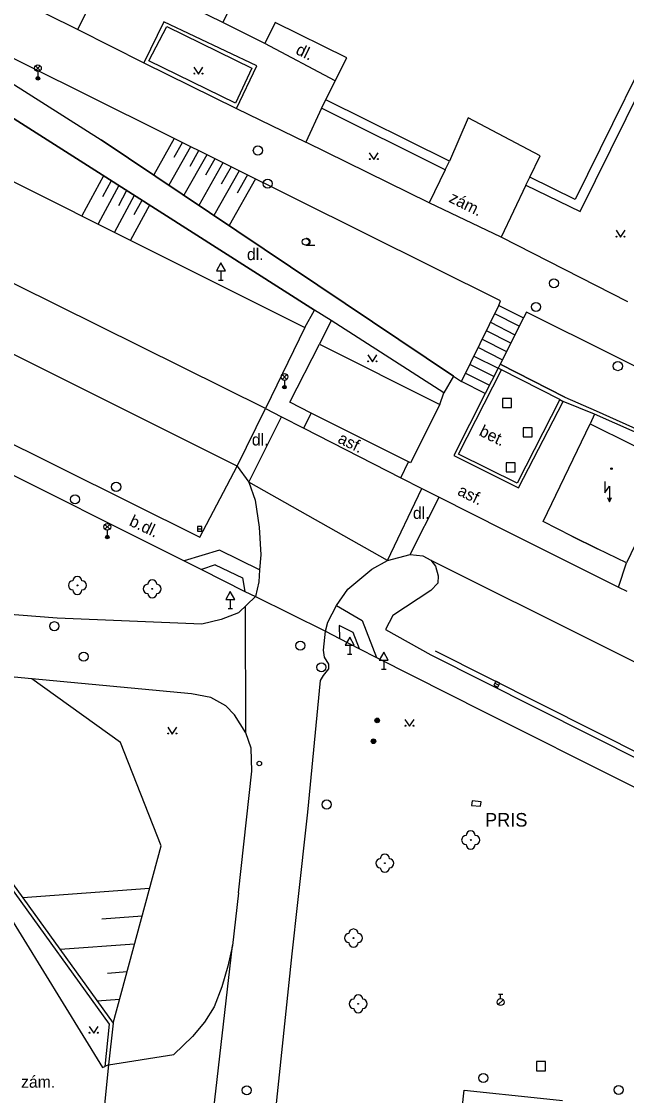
# Model space of a CAD drawing. Extents: x -602419 to -601554, y -1162937 to -1162362.
# Drawn here: x -602253.1 to -602219.8, y -1162567.9 to -1162508.7 of the extents above; entities that cross this region are included whole.
import ezdxf

# ---------------------------------------------------------------- set-up
doc = ezdxf.new("R2010")
doc.units = 0
doc.layers.add('Podklad', color=7, linetype='Continuous')

msp = doc.modelspace()

# ---------------------------------------------------------------- linework, layer by layer
at = {"layer": 'Podklad'}
for p, q in [((-602252.3725, -1162511.36), (-602252.1075, -1162511.095)), ((-602252.3725, -1162511.095), (-602252.1075, -1162511.36)), ((-602252.24, -1162511.415), (-602252.24, -1162511.79)), ((-602237.46, -1162520.9975), (-602236.96, -1162520.9975)), ((-602242.265, -1162522.92), (-602242.015, -1162522.92)), ((-602242.14, -1162522.411), (-602242.14, -1162522.92)), ((-602238.7625, -1162528.4), (-602238.4975, -1162528.135)), ((-602238.7625, -1162528.135), (-602238.4975, -1162528.4)), ((-602238.63, -1162528.455), (-602238.63, -1162528.83)), ((-602248.5424, -1162536.67), (-602248.2774, -1162536.405)), ((-602248.5424, -1162536.405), (-602248.2774, -1162536.67)), ((-602248.4099, -1162536.725), (-602248.4099, -1162537.1)), ((-602243.435, -1162536.65), (-602243.185, -1162536.65)), ((-602241.62, -1162540.541), (-602241.62, -1162541.05)), ((-602241.745, -1162541.05), (-602241.495, -1162541.05)), ((-602235.03, -1162543.061), (-602235.03, -1162543.57)), ((-602235.155, -1162543.57), (-602234.905, -1162543.57)), ((-602233.15, -1162543.891), (-602233.15, -1162544.4)), ((-602233.275, -1162544.4), (-602233.025, -1162544.4)), ((-602227.0214, -1162545.1634), (-602226.7984, -1162545.2764)), ((-602226.829, -1162562.896), (-602226.564, -1162562.631)), ((-602226.825, -1162562.3225), (-602226.575, -1162562.3225)), ((-602226.7, -1162562.5725), (-602226.7, -1162562.3225))]:
    msp.add_line(p, q, dxfattribs=at)
for points in [[(-602276.56, -1162495.95), (-602250.04, -1162509.09)], [(-602236.62, -1162497.63), (-602242.04, -1162508.71)], [(-602225.3, -1162517.69), (-602222.31, -1162519.13), (-602216.4099, -1162507.18), (-602216.86, -1162506.95)], [(-602250.04, -1162509.09), (-602249.13, -1162507.26)], [(-602217.08, -1162507.31), (-602222.58, -1162518.48)], [(-602242.04, -1162508.71), (-602244.37, -1162507.56)], [(-602239.67, -1162530.01), (-602276.39, -1162511.82), (-602283.55, -1162508.2199)], [(-602245.28, -1162508.67), (-602246.39, -1162510.94)], [(-602240.15, -1162511.1), (-602245.28, -1162508.67)], [(-602239.71, -1162509.86), (-602242.04, -1162508.71)], [(-602239.14, -1162508.7), (-602239.71, -1162509.86)], [(-602235.19, -1162510.65), (-602239.14, -1162508.7)], [(-602226.79, -1162524.32), (-602226.71, -1162524.07), (-602256.67, -1162509.17)], [(-602250.04, -1162509.09), (-602246.39, -1162510.94)], [(-602246.12, -1162510.83), (-602245.12, -1162508.93), (-602240.44, -1162511.2199), (-602241.34, -1162513.1599), (-602246.12, -1162510.83)], [(-602235.83, -1162511.93), (-602239.71, -1162509.86)], [(-602256.83, -1162510.07), (-602248.75, -1162515.18)], [(-602246.39, -1162510.94), (-602241.27, -1162513.46)], [(-602241.27, -1162513.46), (-602240.15, -1162511.1)], [(-602235.83, -1162511.93), (-602235.19, -1162510.65)], [(-602257.62, -1162511.44), (-602248.9, -1162516.99), (-602236.98, -1162524.59)], [(-602248.9, -1162516.99), (-602257.62, -1162511.44)], [(-602243.63, -1162511.175), (-602243.38, -1162511.55), (-602243.13, -1162511.175)], [(-602236.35, -1162512.98), (-602235.83, -1162511.93)], [(-602262.94, -1162512.82), (-602237.5, -1162525.53)], [(-602241.27, -1162513.46), (-602237.46, -1162515.31)], [(-602236.59, -1162513.44), (-602237.46, -1162515.31)], [(-602236.59, -1162513.44), (-602236.35, -1162512.98)], [(-602229.76, -1162516.83), (-602236.59, -1162513.44)], [(-602229.53, -1162516.35), (-602236.35, -1162512.98)], [(-602228.49, -1162513.9699), (-602229.53, -1162516.35)], [(-602224.52, -1162516.07), (-602228.49, -1162513.9699)], [(-602229.3, -1162528.2199), (-602248.75, -1162515.18)], [(-602248.75, -1162515.18), (-602229.3, -1162528.2199)], [(-602244.7199, -1162515.11), (-602245.85, -1162517.12)], [(-602243.82, -1162515.56), (-602245.02, -1162517.68)], [(-602244.27, -1162515.34), (-602244.74, -1162516.1599)], [(-602243.37, -1162515.78), (-602243.86, -1162516.65)], [(-602230.65, -1162518.6599), (-602237.46, -1162515.31)], [(-602242.92, -1162516.01), (-602244.19, -1162518.24)], [(-602242.48, -1162516.23), (-602242.99, -1162517.14)], [(-602233.95, -1162515.895), (-602233.7, -1162516.27), (-602233.45, -1162515.895)], [(-602229.76, -1162516.83), (-602229.53, -1162516.35)], [(-602225.09, -1162517.24), (-602224.52, -1162516.07)], [(-602236.98, -1162524.59), (-602248.9, -1162516.99)], [(-602242.03, -1162516.45), (-602243.35, -1162518.8)], [(-602241.13, -1162516.9), (-602242.52, -1162519.35)], [(-602241.58, -1162516.67), (-602242.12, -1162517.63)], [(-602229.76, -1162516.83), (-602230.65, -1162518.6599)], [(-602248.61, -1162517.17), (-602249.81, -1162519.38)], [(-602248.19, -1162517.44), (-602248.67, -1162518.32)], [(-602240.23, -1162517.34), (-602241.69, -1162519.9099)], [(-602240.68, -1162517.12), (-602241.25, -1162518.13)], [(-602225.3, -1162517.69), (-602225.09, -1162517.24)], [(-602222.58, -1162518.48), (-602225.09, -1162517.24)], [(-602247.77, -1162517.71), (-602248.92, -1162519.82)], [(-602247.35, -1162517.98), (-602247.8, -1162518.82)], [(-602225.3, -1162517.69), (-602226.67, -1162520.56)], [(-602246.92, -1162518.25), (-602248.02, -1162520.27)], [(-602246.08, -1162518.79), (-602247.13, -1162520.7199)], [(-602246.5, -1162518.52), (-602246.94, -1162519.32)], [(-602226.67, -1162520.56), (-602230.65, -1162518.6599)], [(-602219.67, -1162524.12), (-602226.67, -1162520.56)], [(-602220.33, -1162520.175), (-602220.08, -1162520.55), (-602219.83, -1162520.175)], [(-602241.24, -1162533.19), (-602260.1, -1162523.77), (-602263.98, -1162526.9)], [(-602237.5, -1162525.53), (-602236.98, -1162524.59)], [(-602236.06, -1162525.1599), (-602236.98, -1162524.59)], [(-602228.86, -1162528.51), (-602226.79, -1162524.32)], [(-602226.79, -1162524.32), (-602225.44, -1162525.01)], [(-602205.98, -1162534.29), (-602225.28, -1162524.7), (-602225.44, -1162525.01)], [(-602236.06, -1162525.1599), (-602236.7, -1162526.46)], [(-602229.84, -1162529.15), (-602236.06, -1162525.1599)], [(-602227.25, -1162525.25), (-602225.9099, -1162525.94)], [(-602225.67, -1162525.4699), (-602227.02, -1162524.79)], [(-602225.44, -1162525.01), (-602226.73, -1162527.56)], [(-602237.5, -1162525.53), (-602239.67, -1162530.01)], [(-602226.14, -1162526.4), (-602227.48, -1162525.7199)], [(-602238.34, -1162529.65), (-602236.7, -1162526.46)], [(-602236.7, -1162526.46), (-602230.06, -1162529.79)], [(-602227.71, -1162526.18), (-602226.37, -1162526.86)], [(-602263.98, -1162526.9), (-602254.96, -1162531.32), (-602243.31, -1162537.1), (-602241.24, -1162533.19)], [(-602234.03, -1162527.055), (-602233.78, -1162527.43), (-602233.53, -1162527.055)], [(-602226.61, -1162527.33), (-602227.94, -1162526.65)], [(-602227.08, -1162528.25), (-602228.4, -1162527.58)], [(-602228.17, -1162527.12), (-602226.84, -1162527.79)], [(-602226.73, -1162527.56), (-602226.84, -1162527.79)], [(-602226.73, -1162527.56), (-602223.15, -1162529.38)], [(-602223.15, -1162529.38), (-602226.73, -1162527.56)], [(-602229.3, -1162528.2199), (-602229.84, -1162529.15)], [(-602229.3, -1162528.2199), (-602228.86, -1162528.51)], [(-602223.44, -1162529.51), (-602225.78, -1162534.12), (-602229.02, -1162532.52), (-602226.6599, -1162527.88)], [(-602228.63, -1162528.05), (-602227.31, -1162528.7199)], [(-602226.84, -1162527.79), (-602227.55, -1162529.18)], [(-602226.6599, -1162527.88), (-602226.84, -1162527.79)], [(-602223.44, -1162529.51), (-602226.6599, -1162527.88)], [(-602227.55, -1162529.18), (-602228.86, -1162528.51)], [(-602230.06, -1162529.79), (-602229.84, -1162529.15)], [(-602227.55, -1162529.18), (-602229.29, -1162532.61), (-602225.71, -1162534.39), (-602223.24, -1162529.62)], [(-602223.15, -1162529.38), (-602221.43, -1162530.14)], [(-602241.24, -1162533.19), (-602239.67, -1162530.01)], [(-602239.67, -1162530.01), (-602238.8, -1162530.46)], [(-602237.15, -1162530.27), (-602238.34, -1162529.65)], [(-602230.06, -1162529.79), (-602231.68, -1162533.01)], [(-602223.44, -1162529.51), (-602223.24, -1162529.62)], [(-602221.52, -1162530.32), (-602223.24, -1162529.62)], [(-602240.59, -1162534.07), (-602238.8, -1162530.46)], [(-602238.8, -1162530.46), (-602237.56, -1162531.1)], [(-602237.56, -1162531.1), (-602237.15, -1162530.27)], [(-602231.79, -1162532.95), (-602237.15, -1162530.27)], [(-602221.52, -1162530.32), (-602221.76, -1162530.85)], [(-602217.26, -1162534.86), (-602216.23, -1162532.6599), (-602221.52, -1162530.32)], [(-602221.43, -1162530.14), (-602215.94, -1162532.61)], [(-602237.56, -1162531.1), (-602232.21, -1162533.83)], [(-602224.36, -1162536.24), (-602221.76, -1162530.85)], [(-602221.76, -1162530.85), (-602217.1599, -1162533.13)], [(-602257.9099, -1162531.68), (-602255.57, -1162532.7199), (-602244.17, -1162538.42)], [(-602232.21, -1162533.83), (-602231.79, -1162532.95)], [(-602231.68, -1162533.01), (-602231.79, -1162532.95)], [(-602241.24, -1162533.19), (-602240.59, -1162534.07)], [(-602217.1599, -1162533.13), (-602219.76, -1162538.52)], [(-602240.59, -1162534.07), (-602240.25, -1162535.06), (-602240.02, -1162536.56), (-602239.94, -1162538.08), (-602240, -1162538.9099)], [(-602232.95, -1162538.39), (-602240.59, -1162534.07)], [(-602232.21, -1162533.83), (-602231.05, -1162534.42)], [(-602220.94, -1162534.04), (-602220.94, -1162534.665), (-602220.69, -1162534.29), (-602220.69, -1162535.165)], [(-602232.95, -1162538.39), (-602231.05, -1162534.42)], [(-602231.05, -1162534.42), (-602230.1, -1162534.9)], [(-602231.69, -1162538.06), (-602230.1, -1162534.9)], [(-602230.1, -1162534.9), (-602226.49, -1162536.73), (-602220.19, -1162539.87)], [(-602220.7995, -1162534.9205), (-602220.69, -1162535.165), (-602220.5805, -1162534.9205)], [(-602222.76, -1162537.06), (-602224.36, -1162536.24)], [(-602222.76, -1162537.06), (-602221.36, -1162537.75)], [(-602221.36, -1162537.75), (-602222.76, -1162537.06)], [(-602219.76, -1162538.52), (-602221.36, -1162537.75)], [(-602240, -1162538.9099), (-602242.2199, -1162537.83), (-602244.17, -1162538.42)], [(-602231.69, -1162538.06), (-602230.99, -1162538.14), (-602230.56, -1162538.37), (-602230.3, -1162538.71), (-602230.14, -1162539.25), (-602230.1599, -1162539.65), (-602230.55, -1162540.05), (-602232.64, -1162541.43), (-602233.06, -1162542.2)], [(-602232.95, -1162538.39), (-602231.69, -1162538.06)], [(-602230.56, -1162538.37), (-602184.39, -1162561.4)], [(-602244.17, -1162538.42), (-602243.21, -1162538.9)], [(-602242.46, -1162538.63), (-602243.21, -1162538.9)], [(-602243.21, -1162538.9), (-602240.82, -1162540.1)], [(-602242.46, -1162538.63), (-602240.94, -1162539.35), (-602240.82, -1162540.1)], [(-602240, -1162538.9099), (-602240.04, -1162539.57), (-602240.23, -1162540.39)], [(-602235.75, -1162540.87), (-602235.14, -1162539.98), (-602233.8, -1162538.88), (-602232.95, -1162538.39)], [(-602220.19, -1162539.87), (-602219.76, -1162538.52)], [(-602240.82, -1162540.1), (-602240.23, -1162540.39)], [(-602220.19, -1162539.87), (-602219.74, -1162540.09)], [(-602240.23, -1162540.39), (-602241.17, -1162541.28)], [(-602240.23, -1162540.39), (-602236.36, -1162542.3)], [(-602251.17, -1162541.57), (-602255.18, -1162541.26)], [(-602241.17, -1162541.28), (-602242.13, -1162541.6599)], [(-602240.77, -1162547.9), (-602240.7802, -1162540.9109)], [(-602236.36, -1162542.3), (-602236.23, -1162541.8), (-602235.75, -1162540.87)], [(-602235.75, -1162540.87), (-602234.35, -1162541.7)], [(-602243.19, -1162541.9), (-602251.17, -1162541.57)], [(-602242.13, -1162541.6599), (-602243.19, -1162541.9)], [(-602234.35, -1162541.7), (-602233.55, -1162543.74)], [(-602237.34, -1162552.28), (-602236.64, -1162545.02), (-602236.48, -1162544.75), (-602236.19, -1162544.37), (-602236.18, -1162544.12), (-602236.42, -1162543.73), (-602236.48, -1162543.35), (-602236.36, -1162542.3)], [(-602236.36, -1162542.3), (-602235.59, -1162542.7)], [(-602234.84, -1162542.36), (-602235.61, -1162541.98)], [(-602235.61, -1162541.98), (-602235.59, -1162542.7)], [(-602234.49, -1162543.27), (-602234.84, -1162542.36)], [(-602233.06, -1162542.2), (-602230.56, -1162543.6), (-602218.89, -1162549.46)], [(-602235.59, -1162542.7), (-602234.49, -1162543.27)], [(-602234.49, -1162543.27), (-602233.55, -1162543.74)], [(-602230.31, -1162543.38), (-602218.64, -1162549.24), (-602204.67, -1162556.2199)], [(-602233.55, -1162543.74), (-602227.6, -1162546.74)], [(-602252.57, -1162544.92), (-602258.63, -1162544.35)], [(-602243.77, -1162545.75), (-602252.57, -1162544.92)], [(-602247.68, -1162548.43), (-602252.57, -1162544.92)], [(-602242.69, -1162545.96), (-602243.77, -1162545.75)], [(-602241.86, -1162546.4099), (-602242.69, -1162545.96)], [(-602241.38, -1162546.92), (-602241.86, -1162546.4099)], [(-602240.77, -1162547.9), (-602241.38, -1162546.92)], [(-602231.98, -1162547.165), (-602231.73, -1162547.54), (-602231.48, -1162547.165)], [(-602227.6, -1162546.74), (-602211.75, -1162554.7)], [(-602245.07, -1162547.5949), (-602244.82, -1162547.9699), (-602244.57, -1162547.5949)], [(-602245.44, -1162554.14), (-602247.68, -1162548.43)], [(-602240.4699, -1162548.75), (-602240.77, -1162547.9)], [(-602240.43, -1162550.02), (-602240.4699, -1162548.75)], [(-602241.1599, -1162556.74), (-602240.43, -1162550.02)], [(-602237.9, -1162557.27), (-602237.34, -1162552.28)], [(-602248.09, -1162563.93), (-602245.44, -1162554.14)], [(-602254.15, -1162556.45), (-602254.1, -1162557.54), (-602248.68, -1162566.38), (-602248.55, -1162566.32)], [(-602253.84, -1162556.3), (-602248.3, -1162563.98), (-602248.55, -1162566.32)], [(-602253.65, -1162556.2199), (-602248.09, -1162563.93)], [(-602246.08, -1162556.5), (-602253.08, -1162557.01)], [(-602241.1599, -1162556.74), (-602241.5, -1162559.64)], [(-602238.2, -1162560.11), (-602237.9, -1162557.27)], [(-602246.49, -1162558.03), (-602248.7199, -1162558.19)], [(-602246.9099, -1162559.57), (-602251.02, -1162559.87)], [(-602241.5, -1162559.64), (-602241.75, -1162560.79), (-602242.08, -1162561.92), (-602242.51, -1162563.02), (-602243.05, -1162563.88), (-602243.7, -1162564.6599), (-602244.74, -1162565.65)], [(-602242.63, -1162569.45), (-602241.5, -1162559.64)], [(-602242.16, -1162597.67), (-602241.88, -1162595.03), (-602240.05, -1162577.66), (-602238.2, -1162560.11)], [(-602247.32, -1162561.1), (-602248.39, -1162561.18)], [(-602247.74, -1162562.63), (-602248.96, -1162562.7199)], [(-602249.4099, -1162564.105), (-602249.1599, -1162564.48), (-602248.9099, -1162564.105)], [(-602248.09, -1162563.93), (-602248.34, -1162566.2199)], [(-602248.34, -1162566.2199), (-602248.8, -1162570.81)], [(-602248.34, -1162566.2199), (-602248.55, -1162566.32)], [(-602248.34, -1162566.2199), (-602244.74, -1162565.65)], [(-602233.2, -1162597.03), (-602232.7, -1162592.53), (-602231.44, -1162592.64), (-602228.71, -1162567.62), (-602224.49, -1162568.07), (-602223.29, -1162568.19)]]:
    msp.add_lwpolyline(points, dxfattribs=at)
for points in [[(-602242.39, -1162522.411), (-602241.89, -1162522.411), (-602242.14, -1162521.978)], [(-602226.59, -1162529.95), (-602226.09, -1162529.95), (-602226.09, -1162529.45), (-602226.59, -1162529.45)], [(-602225.46, -1162531.57), (-602224.96, -1162531.57), (-602224.96, -1162531.07), (-602225.46, -1162531.07)], [(-602226.39, -1162533.51), (-602225.89, -1162533.51), (-602225.89, -1162533.01), (-602226.39, -1162533.01)], [(-602243.435, -1162536.775), (-602243.185, -1162536.775), (-602243.185, -1162536.525), (-602243.435, -1162536.525)], [(-602241.87, -1162540.541), (-602241.37, -1162540.541), (-602241.62, -1162540.108)], [(-602235.28, -1162543.061), (-602234.78, -1162543.061), (-602235.03, -1162542.628)], [(-602233.4, -1162543.891), (-602232.9, -1162543.891), (-602233.15, -1162543.458)], [(-602227.0779, -1162545.2749), (-602226.8549, -1162545.3879), (-602226.7419, -1162545.1649), (-602226.9649, -1162545.0519)], [(-602228.2997, -1162551.9133), (-602227.8015, -1162551.9558), (-602227.7803, -1162551.7067), (-602228.2785, -1162551.6642)], [(-602224.7199, -1162566.55), (-602224.2199, -1162566.55), (-602224.2199, -1162566.05), (-602224.7199, -1162566.05)]]:
    msp.add_lwpolyline(points, close=True, dxfattribs=at)
for centre, radius in [((-602252.24, -1162511.2275), 0.1875), ((-602252.24, -1162511.79), 0.1), ((-602243.6051, -1162511.5249), 0.025), ((-602243.1554, -1162511.5249), 0.025), ((-602252.24, -1162511.79), 0.0723), ((-602252.24, -1162511.79), 0.0438), ((-602240.1, -1162515.77), 0.25), ((-602233.9251, -1162516.2449), 0.025), ((-602233.4754, -1162516.2449), 0.025), ((-602239.56, -1162517.6), 0.25), ((-602220.3051, -1162520.5249), 0.025), ((-602219.8554, -1162520.5249), 0.025), ((-602237.46, -1162520.8098), 0.1875), ((-602223.76, -1162523.1), 0.25), ((-602224.75, -1162524.4), 0.25), ((-602234.0051, -1162527.4049), 0.025), ((-602233.5554, -1162527.4049), 0.025), ((-602220.23, -1162527.67), 0.25), ((-602238.63, -1162528.2675), 0.1875), ((-602238.63, -1162528.83), 0.1), ((-602238.63, -1162528.83), 0.0723), ((-602238.63, -1162528.83), 0.0438), ((-602220.58, -1162533.33), 0.045), ((-602220.58, -1162533.33), 0.0199), ((-602247.92, -1162534.33), 0.25), ((-602250.19, -1162535.02), 0.25), ((-602248.4099, -1162536.5375), 0.1875), ((-602248.4099, -1162537.1), 0.1), ((-602248.4099, -1162537.1), 0.0723), ((-602248.4099, -1162537.1), 0.0438), ((-602250.06, -1162539.77), 0.025), ((-602245.93, -1162539.96), 0.025), ((-602251.33, -1162542.02), 0.25), ((-602237.75, -1162543.09), 0.25), ((-602249.71, -1162543.7), 0.25), ((-602236.59, -1162544.29), 0.25), ((-602233.51, -1162547.2199), 0.125), ((-602233.51, -1162547.2199), 0.1), ((-602233.51, -1162547.2199), 0.075), ((-602233.51, -1162547.2199), 0.05), ((-602233.51, -1162547.2199), 0.025), ((-602231.9551, -1162547.5149), 0.025), ((-602231.5054, -1162547.5149), 0.025), ((-602245.0451, -1162547.9448), 0.025), ((-602244.5954, -1162547.9448), 0.025), ((-602233.7199, -1162548.37), 0.125), ((-602233.7199, -1162548.37), 0.1), ((-602233.7199, -1162548.37), 0.075), ((-602233.7199, -1162548.37), 0.05), ((-602233.7199, -1162548.37), 0.025), ((-602240.02, -1162549.6), 0.125), ((-602236.3, -1162551.86), 0.25), ((-602228.35, -1162553.82), 0.025), ((-602233.09, -1162555.1), 0.025), ((-602234.82, -1162559.23), 0.025), ((-602226.7, -1162562.76), 0.1875), ((-602234.56, -1162562.86), 0.025), ((-602249.385, -1162564.4549), 0.025), ((-602248.9353, -1162564.4549), 0.025), ((-602227.65, -1162566.95), 0.25), ((-602240.71, -1162567.63), 0.25), ((-602220.19, -1162567.61), 0.25)]:
    msp.add_circle(centre, radius, dxfattribs=at)
for centre, radius, start, end in [((-602237.3975, -1162520.8098), 0.1875, 260.405931, 99.594069), ((-602250.31, -1162539.77), 0.25, 90, 270), ((-602250.06, -1162539.52), 0.25, 0, 180), ((-602249.81, -1162539.77), 0.25, 270, 90), ((-602245.93, -1162539.71), 0.25, 0, 180), ((-602250.06, -1162540.02), 0.25, 180, 0), ((-602246.18, -1162539.96), 0.25, 90, 270), ((-602245.68, -1162539.96), 0.25, 270, 90), ((-602245.93, -1162540.21), 0.25, 180, 0), ((-602228.6, -1162553.82), 0.25, 90, 270), ((-602228.35, -1162553.57), 0.25, 0, 180), ((-602228.1, -1162553.82), 0.25, 270, 90), ((-602228.35, -1162554.07), 0.25, 180, 0), ((-602233.34, -1162555.1), 0.25, 90, 270), ((-602233.09, -1162554.85), 0.25, 0, 180), ((-602232.84, -1162555.1), 0.25, 270, 90), ((-602233.09, -1162555.35), 0.25, 180, 0), ((-602235.07, -1162559.23), 0.25, 90, 270), ((-602234.82, -1162558.98), 0.25, 0, 180), ((-602234.57, -1162559.23), 0.25, 270, 90), ((-602234.82, -1162559.48), 0.25, 180, 0), ((-602234.81, -1162562.86), 0.25, 90, 270), ((-602234.56, -1162562.61), 0.25, 0, 180), ((-602234.31, -1162562.86), 0.25, 270, 90), ((-602234.56, -1162563.11), 0.25, 180, 0)]:
    msp.add_arc(centre, radius, start, end, dxfattribs=at)

# ---------------------------------------------------------------- texts
for s, rotation, p in [('dl.', 334.17, (-602238.06, -1162510.42)), (' zám.', 333.74, (-602229.82, -1162518.48)), ('bet.', 333.82, (-602227.94, -1162531.4699)), ('asf.', 333.82, (-602235.74, -1162531.87)), ('asf.', 333.82, (-602229.13, -1162534.75)), ('b.dl.', 334.59, (-602247.25, -1162536.44))]:
    msp.add_text(s, height=0.65, rotation=rotation, dxfattribs=at).set_placement(p)
for s, height, p in [('dl.', 0.65, (-602240.7, -1162521.82)), ('dl.', 0.65, (-602240.43, -1162532.05)), ('dl.', 0.65, (-602231.54, -1162536.1)), ('PRIS', 0.75, (-602227.56, -1162553.08)), (' zám.', 0.65, (-602253.4099, -1162567.49))]:
    msp.add_text(s, height=height, dxfattribs=at).set_placement(p)

doc.saveas('drawing.dxf')
